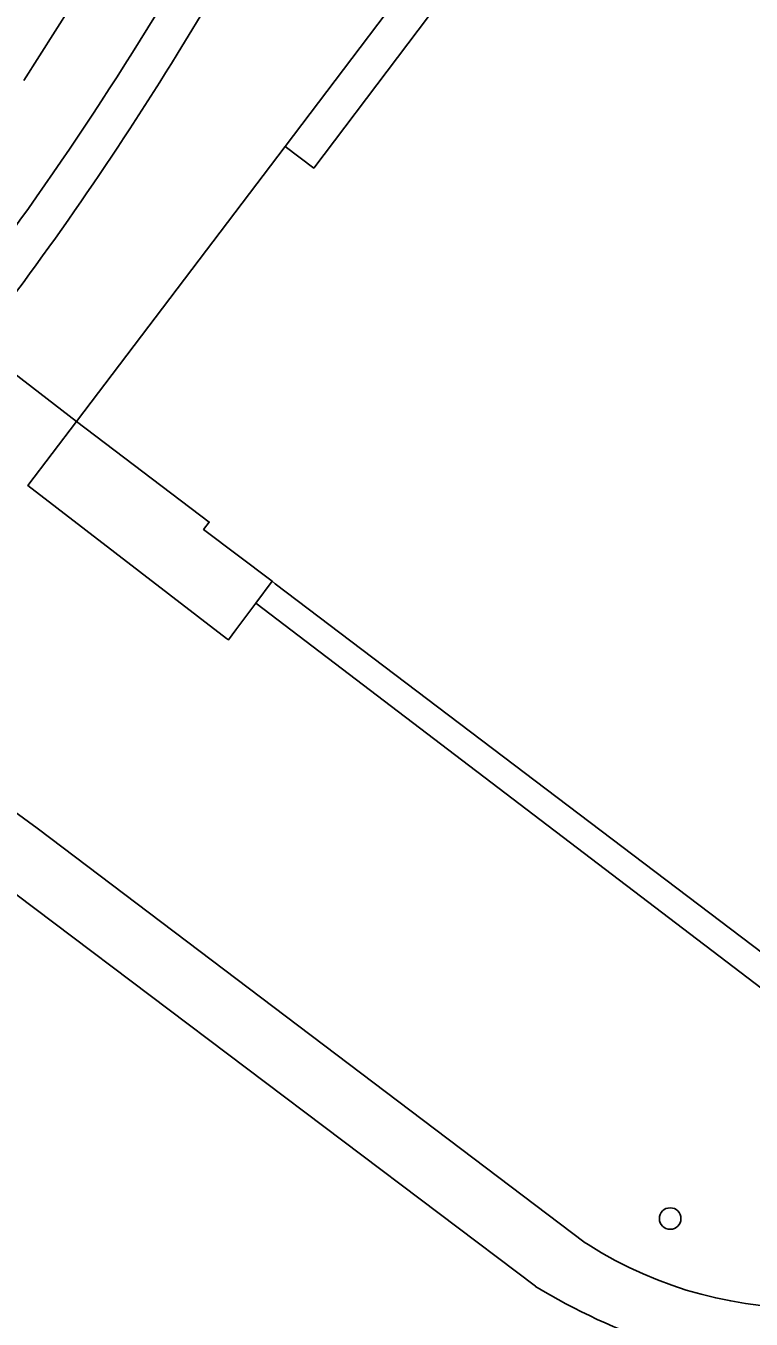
# Model space of a CAD drawing. Extents: x 160356 to 161355, y 381727 to 382845.
# Drawn here: x 161034.1 to 161067.1, y 382044.2 to 382102.9 of the extents above; entities that cross this region are included whole.
import ezdxf

# ---------------------------------------------------------------- set-up
doc = ezdxf.new("R2010")
doc.units = 0
for name, color, linetype in [('IMGEO_Boom', 7, 'Continuous'), ('IMGEO_Fietspad_gesloten', 7, 'Continuous'), ('IMGEO_Pand', 7, 'Continuous'), ('IMGEO_Voetpad_gesloten', 7, 'Continuous'), ('IMGEO_Voetpad_op_trap', 7, 'Continuous'), ('IMGEO_Voetpad_open', 7, 'Continuous')]:
    doc.layers.add(name, color=color, linetype=linetype)

msp = doc.modelspace()

# ---------------------------------------------------------------- linework, layer by layer
at = {"layer": 'IMGEO_Boom'}
msp.add_circle((161063.402, 382048.732), 0.489, dxfattribs=at)
at = {"layer": 'IMGEO_Fietspad_gesloten'}
msp.add_lwpolyline([(161034.041, 382100.444), (161036.885, 382104.942)], dxfattribs=at)
msp.add_arc((160903.154, 382187.295), 160.538, 320.99526, 328.4911, dxfattribs=at)
at = {"layer": 'IMGEO_Pand'}
for points in [[(161053.527, 382107.509), (161054.819, 382106.531), (161047.207, 382096.465), (161045.916, 382097.441)], [(161105.093, 382099.121), (161084.233, 382071.629), (161083.038, 382072.536), (161079.498, 382067.78), (161080.287, 382067.182), (161072.574, 382057.012), (161045.462, 382077.576), (161045.317, 382077.686)], [(161036.438, 382084.95), (161045.916, 382097.441)], [(161036.438, 382084.95), (161042.46, 382080.38), (161042.206, 382080.045), (161045.317, 382077.686)]]:
    msp.add_lwpolyline(points, dxfattribs=at)
at = {"layer": 'IMGEO_Voetpad_gesloten'}
for points in [[(161059.671, 382047.555), (161059.605, 382047.592), (161059.539, 382047.629), (161034.649, 382066.476), (161021.608, 382075.993), (161021.58, 382076.021)], [(161026.63, 382068.778), (161057.281, 382045.653)]]:
    msp.add_lwpolyline(points, dxfattribs=at)
for centre, radius, start, end in [((161069.524, 382062.965), 18.291, 237.40506, 307.1801), ((161072.222, 382070.291), 28.815, 238.76593, 264.08298)]:
    msp.add_arc(centre, radius, start, end, dxfattribs=at)
at = {"layer": 'IMGEO_Voetpad_op_trap'}
msp.add_lwpolyline([(161044.574, 382076.689), (161043.678, 382075.486), (161043.336, 382075.027), (161043.253, 382075.091), (161034.225, 382082.033), (161036.438, 382084.95)], dxfattribs=at)
at = {"layer": 'IMGEO_Voetpad_open'}
for points in [[(161066.578, 382143.827), (161057.61, 382129.027), (161051.511, 382118.968), (161047.156, 382111.778), (161045.108, 382108.396), (161043.227, 382105.29), (161042.601, 382104.257), (161041.012, 382101.633)], [(161045.916, 382097.441), (161053.527, 382107.509)], [(161044.574, 382076.689), (161068.221, 382058.68), (161073.395, 382054.739), (161105.477, 382097.087)], [(161031.895, 382088.448), (161036.438, 382084.95)], [(161045.317, 382077.686), (161044.574, 382076.689)]]:
    msp.add_lwpolyline(points, dxfattribs=at)
msp.add_arc((160907.569, 382184.16), 156.901, 322.40925, 328.26555, dxfattribs=at)

doc.saveas('drawing.dxf')
